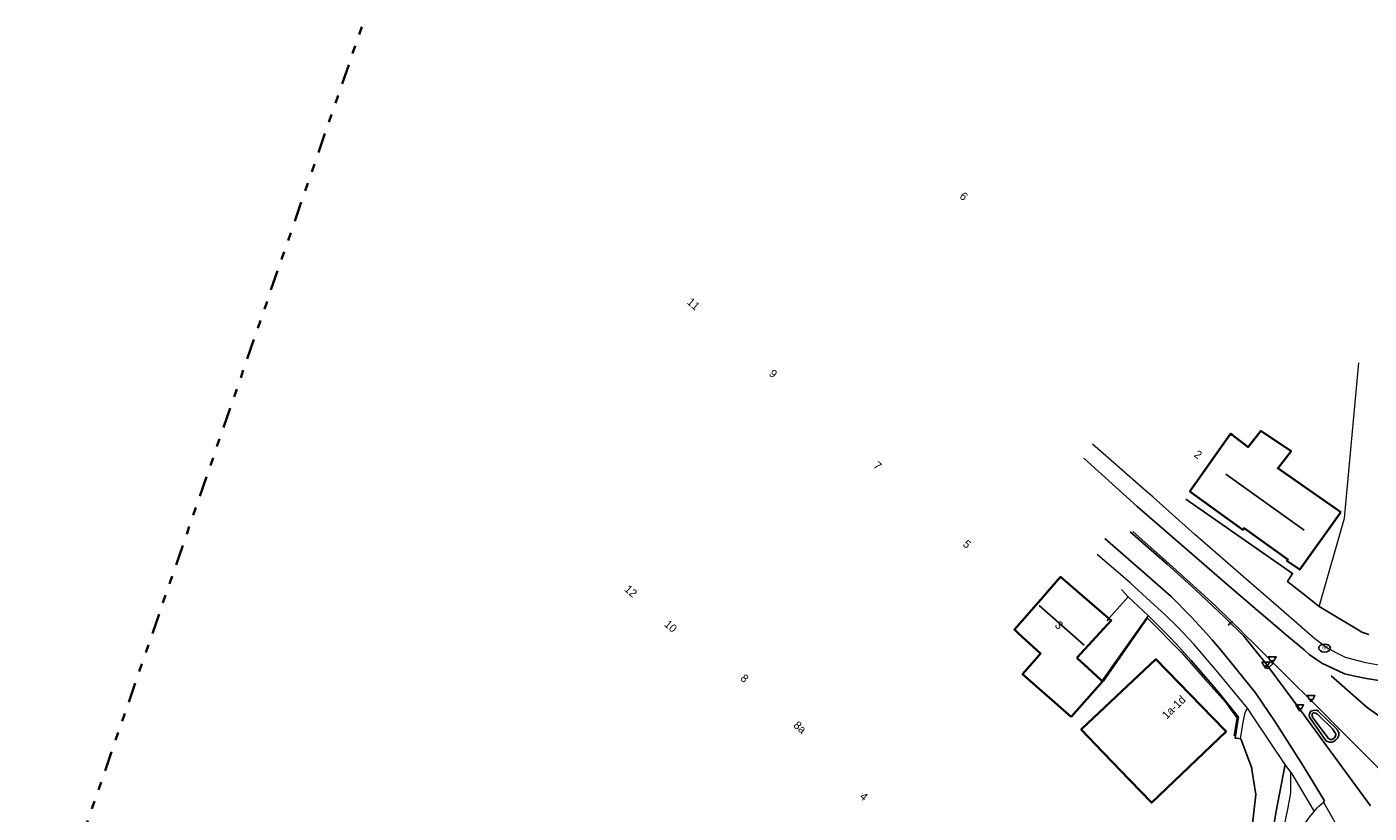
# Model space of a CAD drawing. Header units: metres. Extents: x 169249 to 194689, y 406250 to 412203.
# Tile 334 of 442: x 187822 to 187989, y 411601 to 411698. Entities that reach past the tile are written whole.
import ezdxf
from ezdxf.enums import TextEntityAlignment as Align

# ---------------------------------------------------------------- set-up
doc = ezdxf.new("R2010")
doc.units = ezdxf.units.M
doc.linetypes.add('BGT_NLCS_N264$0$AL-TEKENBLADGRENS', pattern=[11.5, 2.5, -1.5, 1, -1.5, 1, -1.5, 2.5])
doc.layers.get('0').update_dxf_attribs({"linetype": 'CONTINUOUS'})
for name, color, linetype in [('BGT_NLCS_N264$0$B-WE-IE-MEUBILAIR_WEGMEUBILAIR-S', 252, 'CONTINUOUS'), ('BGT_NLCS_N264$0$B-WE-KG-KADASTRAAL_NOK-G', 252, 'CONTINUOUS'), ('BGT_NLCS_N264$0$B-WE-KL-WATER_BRANDLEIDING_PUT-S', 252, 'CONTINUOUS'), ('BGT_NLCS_N264$0$B-WE-OG-TOPOGRAFIE_WEG_RIJWEG-G', 252, 'CONTINUOUS'), ('BGT_NLCS_N264$0$B-WE-OG-TOPOGRAFIE_WEG_VOETPAD-G', 252, 'CONTINUOUS'), ('BGT_NLCS_N264$0$B-WE-VH-KANTOPSLUITING-G', 252, 'CONTINUOUS'), ('BGT_NLCS_N264$0$B-WE-VW-MARKERING-G', 252, 'CONTINUOUS'), ('BGT_NLCS_N264$0$Label_Nummeraanduidingreeks', 252, 'CONTINUOUS')]:
    doc.layers.add(name, color=color, linetype=linetype)
for name, color, linetype, lineweight in [('BGT_NLCS_N264$0$B-WE-IE-TERREINAFSCHEIDING_KUNSTMATIG_HEKWERK-G', 252, 'BGT_NLCS_N264$0$IE-TERREINAFSCHEIDING-KUNSTMATIG', 18), ('BGT_NLCS_N264$0$B-WE-OG-TOPOGRAFIE_BEBOUWING-G', 252, 'CONTINUOUS', 35), ('BGT_NLCS_N264$0$B-WE-OG-TOPOGRAFIE_WEG_RIJWEG-GV', 252, 'CONTINUOUS', 18), ('BGT_NLCS_N264$0$B-WE-OG-TOPOGRAFIE_WEG_RIJWIELPAD-G', 252, 'CONTINUOUS', 18), ('BGT_NLCS_N264$0$B-WE-OG-TOPOGRAFIE_WEG_RIJWIELPAD-GV', 252, 'CONTINUOUS', 18), ('BGT_NLCS_N264$0$B-WE-OG-TOPOGRAFIE_WEG_VERHARD-G', 252, 'CONTINUOUS', 18), ('BGT_NLCS_N264$0$B-WE-OG-TOPOGRAFIE_WEG_VOETPAD-GV', 252, 'CONTINUOUS', 18), ('BGT_NLCS_N264$0$X-XX-AL-TEKENBLADGRENS-G', 252, 'BGT_NLCS_N264$0$AL-TEKENBLADGRENS', 35), ('X-XX-AL-REFERENTIE-G', 7, 'CONTINUOUS', 18)]:
    doc.layers.add(name, color=color, linetype=linetype, lineweight=lineweight)
doc.styles.add('BGT_NLCS_N264$0$NLCS-ISO', font='NLCS-ISO.ttf')
doc.styles.add('BGT_NLCS_N264$0$STANDARD', font='txt')
doc.linetypes.add('BGT_NLCS_N264$0$IE-TERREINAFSCHEIDING-KUNSTMATIG', pattern='A,4,[82,NLCS.SHX,S=0.75,R=90,X=0,Y=0],4,-2', length=10)

# ---------------------------------------------------------------- blocks, each defined once
blk = doc.blocks.new('BGT_NLCS_N264$0$SIE-WEG_STRAATPOT_BRANDKRAAN-SO')
blk.add_ellipse((0, 0), major_axis=(-0.729, 0), ratio=0.685994)
at = {"style": 'BGT_NLCS_N264$0$NLCS-ISO'}
blk.add_text('BR', height=0.4, dxfattribs=at).set_placement((-0.3, -0.15))
blk = doc.blocks.new('BGT_NLCS_N264$0$SIE-WEG_SCHIJNWERPER-SO')
at = {"ltscale": 0.5, "flags": 128}
blk.add_lwpolyline([(-0.48, 0.61), (-0.21, 0.12), (0.21, 0.12), (0.48, 0.61)], close=True, dxfattribs=at)
at = {"ltscale": 0.5}
blk.add_circle((0, 0), 0.125, dxfattribs=at)
blk = doc.blocks.new('BGT_NLCS_N264')
at = {"layer": 'BGT_NLCS_N264$0$B-WE-IE-TERREINAFSCHEIDING_KUNSTMATIG_HEKWERK-G'}
blk.add_polyline3d([(187955.69, 411616.97, 11.34), (187961.16, 411624.8, 11.28), (187965.33, 411620.57, 11.25), (187968.34, 411617.18, 11.25), (187970.8, 411614.41, 11.25), (187971.62, 411613.29, 11.25), (187972.23, 411612.45, 11.26), (187971.87, 411610.21, 11.25)], dxfattribs=at)
at = {"layer": 'BGT_NLCS_N264$0$B-WE-KG-KADASTRAAL_NOK-G'}
for p, q in [((187980.56, 411635.7, 19), (187970.84, 411642.63, 18.94)), ((187947.72, 411626.38, 20.08), (187953.29, 411621.45, 20.09))]:
    blk.add_line(p, q, dxfattribs=at)
at = {"layer": 'BGT_NLCS_N264$0$B-WE-OG-TOPOGRAFIE_BEBOUWING-G'}
for points in [[(187985.1, 411637.92, 15.22), (187980.01, 411630.83, 15.32), (187978.42, 411631.9, 15.33), (187978.56, 411632.07, 15.33), (187973.13, 411635.96, 15.33), (187972.96, 411635.74, 15.34), (187966.4, 411640.48, 15.37), (187966.58, 411640.73, 15.36), (187971.45, 411647.64, 15.07), (187971.65, 411647.49, 15.07), (187973.62, 411645.99, 15.09), (187973.7, 411646.09, 14.58), (187974.91, 411647.62, 14), (187975.13, 411647.9, 13.9), (187975.21, 411648, 13.86), (187978.95, 411645.49, 13.95), (187977.55, 411643.69, 14.4), (187977.3, 411643.38, 15.07), (187985.1, 411637.92, 15.22)], [(187951.68, 411612.57, 13.62), (187945.69, 411617.85, 14.23), (187947.76, 411620.25, 14.25), (187947.92, 411620.41, 16.67), (187945.19, 411622.91, 16.73), (187944.66, 411623.4, 16.74), (187947.69, 411626.84, 16.7), (187950.39, 411629.92, 16.67), (187956.37, 411624.75, 16.69)], [(187956.37, 411624.75, 16.69), (187956.66, 411624.5, 16.69), (187952.45, 411619.92, 18.38), (187952.5, 411619.8, 16.01), (187952.86, 411619.47, 15.72), (187954.85, 411617.64, 14.11), (187955.51, 411617.03, 13.58)], [(187953.02, 411611.08, 15.95), (187962.2, 411619.72, 15.98), (187970.7, 411610.98, 15.98), (187970.9, 411610.77, 15.98), (187970.9, 411610.77, 15.98), (187961.68, 411601.98, 15.96), (187961.64, 411601.95, 15.96), (187958.95, 411604.75, 15.96), (187957.74, 411606.01, 15.96), (187956.9, 411606.89, 15.96), (187955.62, 411608.21, 15.96), (187952.94, 411611, 15.95), (187953.02, 411611.08, 15.95)], [(187955.51, 411617.03, 13.58), (187955.58, 411616.96, 13.52), (187951.68, 411612.57, 13.62)]]:
    blk.add_polyline3d(points, dxfattribs=at)
at = {"layer": 'BGT_NLCS_N264$0$B-WE-OG-TOPOGRAFIE_WEG_RIJWEG-G'}
blk.add_line((187983.07, 411602.18, 11.2), (187982.94, 411602, 11.2), dxfattribs=at)
for points in [[(187980.56, 411620.87, 11.12), (187978.37, 411622.7, 11.13), (187975.26, 411625.34, 11.11), (187974.79, 411625.74, 11.11), (187970.69, 411629.26, 11.1), (187966.66, 411632.79, 11.11), (187959.87, 411638.63, 11.11), (187953.28, 411644.63, 11.09)], [(187955.87, 411634.69, 11.13), (187960.76, 411630.41, 11.12), (187964.07, 411627.49, 11.14), (187966.57, 411624.96, 11.11), (187968.09, 411623.3, 11.11), (187969.17, 411622.11, 11.11), (187970.48, 411620.55, 11.1), (187971.39, 411619.45, 11.09), (187974.54, 411615.56, 11.09), (187976.97, 411611.96, 11.09), (187980.46, 411606.5, 11.17), (187983.07, 411602.18, 11.2)], [(187996.08, 411617.79, 11.13), (187996.02, 411617.78, 11.13), (187994.77, 411617.43, 11.13), (187993.56, 411617.25, 11.13), (187992.32, 411617.09, 11.12), (187990.93, 411617.05, 11.12), (187989.55, 411617.13, 11.12), (187988.3, 411617.33, 11.12), (187987.04, 411617.57, 11.12), (187985.58, 411617.9, 11.12), (187984.09, 411618.59, 11.12), (187982.75, 411619.23, 11.12), (187981.19, 411620.31, 11.12), (187980.56, 411620.87, 11.12)], [(187981.66, 411613.38, 11.29), (187982.04, 411613.42, 11.29), (187982.18, 411613.37, 11.29), (187982.24, 411613.35, 11.29), (187982.3, 411613.3, 11.29), (187984.64, 411611.01, 11.27), (187984.79, 411610.77, 11.28), (187984.87, 411610.66, 11.28), (187984.86, 411610.52, 11.28), (187984.85, 411610.25, 11.28), (187984.71, 411609.95, 11.28), (187984.58, 411609.8, 11.28), (187984.44, 411609.69, 11.28), (187984.24, 411609.54, 11.28), (187983.99, 411609.45, 11.28), (187983.7, 411609.46, 11.28), (187983.42, 411609.53, 11.28), (187983.24, 411609.63, 11.28), (187981.22, 411612.55, 11.25), (187981.18, 411612.79, 11.28), (187981.28, 411613.08, 11.28), (187981.4, 411613.29, 11.28), (187981.66, 411613.38, 11.29)]]:
    blk.add_polyline3d(points, dxfattribs=at)
at = {"layer": 'BGT_NLCS_N264$0$B-WE-OG-TOPOGRAFIE_WEG_RIJWEG-GV'}
blk.add_polyline3d([(187982.94, 411602, 11.2), (187985.47, 411597.54, 11.2), (187986.82, 411594.41, 11.15), (187987.39, 411592.73, 11.14), (187987.66, 411591.51, 11.15), (187987.76, 411590.14, 11.16), (187987.76, 411588.78, 11.16), (187987.54, 411587.08, 11.15), (187987.05, 411585.01, 11.15), (187986.44, 411583.15, 11.15), (187985.94, 411582.15, 11.16), (187984.71, 411580.49, 11.15)], dxfattribs=at)
at = {"layer": 'BGT_NLCS_N264$0$B-WE-OG-TOPOGRAFIE_WEG_RIJWIELPAD-G'}
blk.add_line((187978.9, 411605.71, 11.19), (187978.19, 411606.68, 11.19), dxfattribs=at)
for points in [[(187996.08, 411617.79, 11.13), (187996.08, 411617.8, 11.13), (187995.27, 411617.97, 11.14), (187993.8, 411618.28, 11.15), (187989.57, 411619.03, 11.16), (187988.19, 411619.27, 11.16), (187985.68, 411619.95, 11.13), (187984.6, 411620.47, 11.13), (187983.36, 411621.13, 11.14), (187981.88, 411622.25, 11.16), (187976.43, 411626.98, 11.21), (187973.65, 411629.4, 11.22), (187967.03, 411635.15, 11.23), (187961.84, 411639.78, 11.2), (187960.38, 411641.09, 11.2), (187957.65, 411643.47, 11.19), (187954.35, 411646.35, 11.19)], [(187973.53, 411613.64, 11.1), (187972.36, 411615.08, 11.16), (187969.83, 411618.16, 11.27), (187966.91, 411621.58, 11.26), (187964.9, 411623.7, 11.27), (187963.36, 411625.2, 11.29), (187961.51, 411626.87, 11.31), (187958.99, 411629.18, 11.3), (187954.93, 411632.69, 11.28)], [(187978.19, 411606.68, 11.19), (187974.41, 411612.32, 11.12), (187973.53, 411613.64, 11.1)]]:
    blk.add_polyline3d(points, dxfattribs=at)
at = {"layer": 'BGT_NLCS_N264$0$B-WE-OG-TOPOGRAFIE_WEG_RIJWIELPAD-GV'}
blk.add_line((187978.9, 411605.71, 11.19), (187981.81, 411600.86, 11.17), dxfattribs=at)
for points in [[(187981.81, 411600.86, 11.17), (187982.17, 411601.29, 11.18), (187982.36, 411601.52, 11.12), (187982.94, 411602, 11.2)], [(187978.4, 411592.15, 11.13), (187978.82, 411594.47, 11.13), (187979.12, 411596.01, 11.14), (187980, 411598.24, 11.15), (187980.74, 411599.44, 11.16), (187981.23, 411600.16, 11.16), (187981.81, 411600.86, 11.17)]]:
    blk.add_polyline3d(points, dxfattribs=at)
at = {"layer": 'BGT_NLCS_N264$0$B-WE-OG-TOPOGRAFIE_WEG_VERHARD-G'}
for p, q in [((187958.74, 411627.45, 11.3), (187956.37, 411624.75, 11.33)), ((187961.24, 411625.12, 11.31), (187955.51, 411617.03, 11.32)), ((187956.37, 411624.75, 11.33), (187956.13, 411624.48, 11.34)), ((187955.51, 411617.03, 11.32), (187955.46, 411616.97, 11.32))]:
    blk.add_line(p, q, dxfattribs=at)
for points in [[(187982.42, 411626.25, 11.3), (187982.46, 411626.36, 11.3), (187985.57, 411637.19, 11.35), (187987.32, 411656.42, 11.02)], [(187972.45, 411609.9, 11.3), (187972.66, 411609.87, 11.32), (187972.98, 411611.67, 11.22), (187973.24, 411613.12, 11.14), (187973.5, 411613.58, 11.11), (187973.53, 411613.64, 11.1)]]:
    blk.add_polyline3d(points, dxfattribs=at)
at = {"layer": 'BGT_NLCS_N264$0$B-WE-OG-TOPOGRAFIE_WEG_VOETPAD-G'}
blk.add_line((187961.24, 411625.12, 11.31), (187958.74, 411627.45, 11.3), dxfattribs=at)
for points in [[(187965.9, 411639.56, 11.35), (187965.91, 411639.56, 11.35), (187979.12, 411630.34, 11.43), (187979.05, 411630.22, 11.43), (187978.51, 411629.33, 11.43), (187978.53, 411629.31, 11.43), (187980.4, 411627.84, 11.37), (187982.42, 411626.25, 11.3)], [(187958.74, 411627.45, 11.3), (187958.72, 411627.47, 11.3), (187957.92, 411628.34, 11.27)], [(187972.45, 411609.9, 11.3), (187972.01, 411609.94, 11.3), (187972.4, 411612.37, 11.24), (187972.42, 411612.54, 11.24), (187969.9, 411615.68, 11.26), (187966.58, 411619.54, 11.28), (187964.65, 411621.65, 11.29), (187963.86, 411622.48, 11.3), (187963.08, 411623.29, 11.3), (187961.24, 411625.12, 11.31)], [(187982.42, 411626.25, 11.3), (187983.66, 411625.5, 11.31), (187987.25, 411623.34, 11.32), (187987.72, 411623.05, 11.33), (187988.58, 411622.79, 11.34)], [(187972.71, 411609.84, 13.01), (187974.08, 411606.21, 11.36), (187974.1, 411606.05, 11.36), (187974.58, 411602.94, 11.37), (187974.14, 411598.97, 11.62), (187973.2, 411590.37, 12.18), (187972.07, 411584.34, 11.35), (187970.27, 411584.72, 11.37), (187961.08, 411586.56, 11.31), (187955.72, 411587.63, 11.28)], [(187975.02, 411588.08, 11.32), (187976.23, 411595.84, 11.24), (187976.49, 411597.16, 11.26), (187976.76, 411598.89, 11.29), (187977.07, 411600.71, 11.28), (187978.19, 411606.68, 11.19)]]:
    blk.add_polyline3d(points, dxfattribs=at)
at = {"layer": 'BGT_NLCS_N264$0$B-WE-OG-TOPOGRAFIE_WEG_VOETPAD-GV'}
blk.add_polyline3d([(187972.87, 411572.93, 11.26), (187974.61, 411582.49, 11.22), (187975.51, 411588.02, 11.25), (187975.97, 411590.73, 11.23), (187976.96, 411596.54, 11.21), (187977.04, 411596.89, 11.21), (187977.26, 411597.42, 11.21), (187977.49, 411597.96, 11.21), (187977.82, 411598.61, 11.21), (187978.2, 411599.55, 11.22), (187978.59, 411601.33, 11.21), (187978.91, 411603.17, 11.2), (187978.9, 411605.71, 11.19)], dxfattribs=at)
at = {"layer": 'BGT_NLCS_N264$0$B-WE-VH-KANTOPSLUITING-G'}
blk.add_polyline3d([(187981.74, 411612.36, 11.47), (187981.59, 411612.55, 11.48), (187981.56, 411612.67, 11.48), (187981.54, 411612.79, 11.48), (187981.55, 411612.92, 11.48), (187981.6, 411613.01, 11.48), (187981.71, 411613.08, 11.49), (187981.82, 411613.09, 11.49), (187981.99, 411613.04, 11.49), (187982.21, 411612.9, 11.49), (187984.06, 411611.08, 11.5), (187984.38, 411610.66, 11.51), (187984.48, 411610.49, 11.51), (187984.47, 411610.37, 11.51), (187984.42, 411610.12, 11.51), (187984.33, 411609.99, 11.51), (187984.17, 411609.85, 11.51), (187983.99, 411609.77, 11.51), (187983.79, 411609.78, 11.51), (187983.53, 411609.92, 11.51), (187981.74, 411612.36, 11.47)], dxfattribs=at)
at = {"layer": 'BGT_NLCS_N264$0$B-WE-VW-MARKERING-G'}
for p, q in [((187971.45, 411624.2, 11.19), (187971.15, 411623.94, 11.18)), ((187971.61, 411624.34, 11.2), (187971.45, 411624.2, 11.19)), ((187972.43, 411623.24, 11.24), (187971.45, 411624.2, 11.24)), ((187971.69, 411624.41, 11.2), (187971.61, 411624.34, 11.2)), ((187972.64, 411623.34, 11.23), (187971.61, 411624.34, 11.24)), ((187975.99, 411618.53, 11.18), (187976.2, 411618.71, 11.19)), ((187976.2, 411618.71, 11.19), (187976.76, 411619.22, 11.22)), ((187976.76, 411619.22, 11.22), (187976.82, 411619.27, 11.23))]:
    blk.add_line(p, q, dxfattribs=at)
at = {"layer": 'BGT_NLCS_N264$0$B-WE-VW-MARKERING-G', "linetype": 'Continuous'}
blk.add_line((187988.78, 411601.57, 11.27), (187983.31, 411608.99, 11.27), dxfattribs=at)
at = {"layer": 'BGT_NLCS_N264$0$B-WE-VW-MARKERING-G'}
for points in [[(187971.45, 411624.2, 11.24), (187970.73, 411624.9, 11.25), (187967.04, 411628.37, 11.26), (187963.6, 411631.48, 11.24), (187959.01, 411635.5, 11.23)], [(187971.61, 411624.34, 11.24), (187969.56, 411626.34, 11.25), (187967.28, 411628.45, 11.25), (187963.83, 411631.55, 11.23), (187959.33, 411635.53, 11.22)], [(187976.2, 411618.71, 11.23), (187975.71, 411619.37, 11.23), (187973.08, 411622.59, 11.24), (187972.43, 411623.24, 11.24)], [(187976.76, 411619.22, 11.24), (187974.43, 411621.59, 11.23), (187973.1, 411622.87, 11.23), (187972.64, 411623.34, 11.23)], [(187983.31, 411608.99, 11.27), (187980.25, 411613.24, 11.24), (187976.2, 411618.71, 11.23)], [(187985.45, 411610.54, 11.28), (187981.93, 411614.1, 11.26), (187978.32, 411617.64, 11.24), (187976.76, 411619.22, 11.24)]]:
    blk.add_polyline3d(points, dxfattribs=at)
at = {"layer": 'BGT_NLCS_N264$0$B-WE-VW-MARKERING-G', "linetype": 'Continuous'}
for points in [[(187991.74, 411611.33, 11.19), (187988.38, 411613.73, 11.2), (187983.89, 411617.66, 11.17)], [(187985.45, 411610.54, 11.28), (187991.86, 411604.1, 11.25), (187991.88, 411604.08, 11.25)]]:
    blk.add_polyline3d(points, dxfattribs=at)
at = {"layer": 'BGT_NLCS_N264$0$X-XX-AL-TEKENBLADGRENS-G'}
blk.add_polyline3d([(191101.65, 411962.5, 0), (190130.85, 411743.35, 0), (190048.15, 411776.15, 0), (189929.72, 411776.3, 0), (189384.97, 411700.42, 0), (189107.45, 411593.11, 0), (188993.52, 411594.3, 0), (188449.38, 411824.2, 0), (188376.53, 411837.2, 0), (188020.5, 411811.09, 0), (187868.07, 411710.35, 0), (187729.55, 411309.12, 0), (187538.62, 410982.19, 0), (187400.39, 410978.01, 0), (187300.77, 410943.91, 0), (187161.49, 410799.53, 0), (186096.12, 410707.06, 0), (184991.02, 410538.75, 0), (184829.57, 410472.97, 0), (184730.27, 410345.11, 0), (184591.14, 410257.51, 0), (184515.15, 410189.17, 0), (184436.25, 410062.73, 0), (184183.19, 410038.13, 0)], dxfattribs=at)
at = {"layer": 'BGT_NLCS_N264$0$B-WE-IE-MEUBILAIR_WEGMEUBILAIR-S', "color": 7}
for p in [(187975.8, 411618.75, 11.2), (187976.6, 411619.41, 11.21), (187981.42, 411614.61, 11.26), (187980.02, 411613.44, 11.23)]:
    blk.add_blockref('BGT_NLCS_N264$0$SIE-WEG_SCHIJNWERPER-SO', p, dxfattribs=at)
at = {"layer": 'BGT_NLCS_N264$0$B-WE-KL-WATER_BRANDLEIDING_PUT-S', "color": 7, "linetype": 'Continuous'}
blk.add_blockref('BGT_NLCS_N264$0$SIE-WEG_STRAATPOT_BRANDKRAAN-SO', (187983.09, 411621.1, 11.16), dxfattribs=at)
at = {"layer": 'BGT_NLCS_N264$0$Label_Nummeraanduidingreeks', "color": 7, "lineweight": 18, "style": 'BGT_NLCS_N264$0$STANDARD'}
for s, rotation, p in [('6', -41.3, (187938.4, 411677.06)), ('11', -41.3, (187904.91, 411663.72)), ('9', -40.7, (187914.79, 411655.09)), ('2', -35.2, (187967.44, 411645.08)), ('7', -41.1, (187927.73, 411643.69)), ('5', -41.3, (187938.8, 411633.97)), ('12', -41.4, (187897.16, 411628.16)), ('10', -41.4, (187902.09, 411623.81)), ('3', -41.6, (187950.21, 411623.94)), ('8', -41.5, (187911.24, 411617.35)), ('1a-1d', 44, (187964.39, 411613.78)), ('8a', -41, (187918.1, 411611.29)), ('4', -41.4, (187926.02, 411602.71))]:
    blk.add_text(s, height=1, rotation=rotation, dxfattribs=at).set_placement(p, align=Align.MIDDLE)

msp = doc.modelspace()

# ---------------------------------------------------------------- block references
at = {"layer": 'X-XX-AL-REFERENTIE-G'}
msp.add_blockref('BGT_NLCS_N264', (0, 0), dxfattribs=at)

doc.saveas('drawing.dxf')
